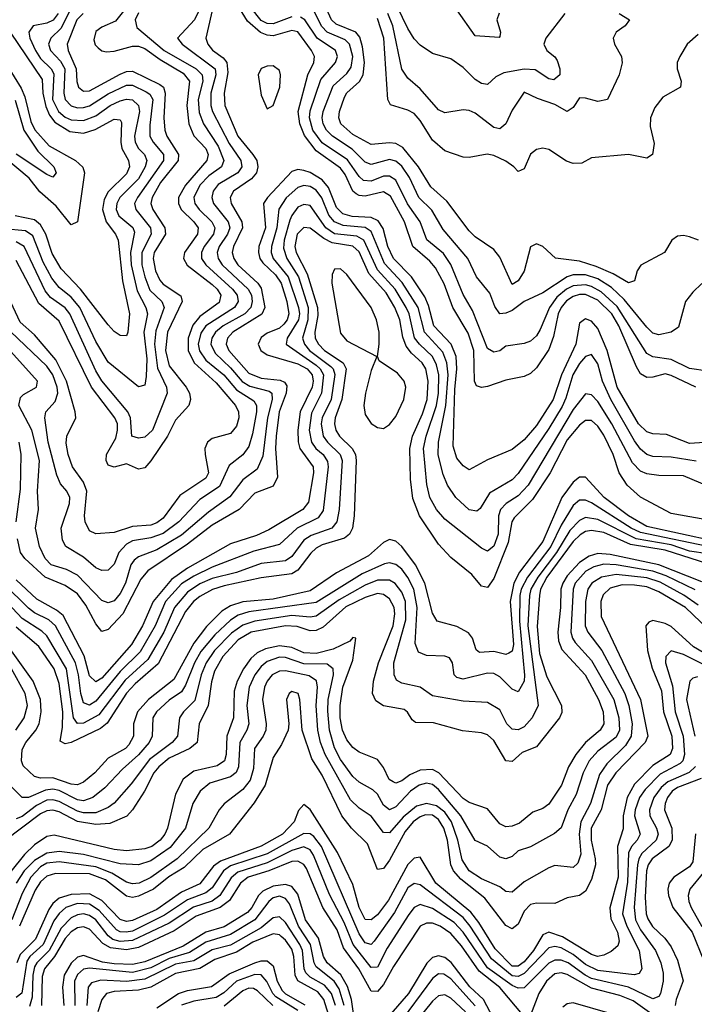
# Model space of a CAD drawing. Header units: inches. Extents: x 501365 to 657855, y 482276 to 547543.
# Tile 584 of 656: x 596701 to 598905, y 514534 to 517750. Entities that reach past the tile are written whole.
import ezdxf

# ---------------------------------------------------------------- set-up
doc = ezdxf.new("R2010")
doc.units = ezdxf.units.IN
doc.header["$MEASUREMENT"] = 0
doc.layers.add('A5591', color=7, linetype='Continuous')

msp = doc.modelspace()

# ---------------------------------------------------------------- linework, layer by layer
at = {"layer": 'A5591', "color": 5}
for points, elevation in [([(598910.1, 516550.1), (598830, 516588.3), (598810, 516593.7), (598770, 516582.4), (598750, 516581.8), (598730, 516593.9), (598716.4, 516616.4), (598658.9, 516750), (598635.9, 516790), (598590, 516833.7), (598550, 516852.8), (598530, 516852.9), (598510, 516846.3), (598488.3, 516831.7), (598470.4, 516810), (598461.1, 516790), (598445, 516715), (598430, 516673.6), (598390, 516612.8), (598370, 516594.6), (598350, 516584.4), (598290, 516573.2), (598230, 516552.7), (598210, 516549.3), (598194, 516554), (598187.4, 516570), (598185.2, 516670), (598166.6, 516726.6), (598116.4, 516810), (598088, 516888), (598059.7, 516939.7), (598041.9, 516961.9), (597985.5, 517010), (597958.3, 517090), (597913.4, 517173.4), (597890, 517187.8), (597830, 517174.2), (597810, 517175.7), (597801.1, 517181.1), (597790, 517190.7), (597764.8, 517244.8), (597750, 517265.4), (597670, 517321.8), (597631.7, 517371.7), (597616.3, 517410), (597611.6, 517450), (597643.3, 517570), (597662.1, 517610), (597664.6, 517630), (597655.2, 517650), (597610, 517710.5), (597590, 517715.4), (597530, 517697.7), (597510, 517699.4), (597488.6, 517708.6), (597445.9, 517745.9), (597390, 517836.9)], 2580), ([(597068.3, 517811.7), (597014.9, 517745.1), (596970, 517726.2), (596950, 517712), (596944, 517684), (596948.6, 517668.6), (596958.2, 517658.2), (596970, 517648.7), (596985.6, 517645.6), (597010, 517647.1), (597070, 517664), (597090, 517663.5), (597110, 517656), (597160, 517620), (597236, 517576), (597255.9, 517550), (597247.9, 517470), (597253.8, 517410), (597270, 517371.3), (597309.5, 517330), (597317.2, 517310), (597313, 517290), (597243.2, 517210), (597220.3, 517170), (597220.2, 517150), (597229, 517130), (597270.7, 517090), (597284.9, 517070), (597282.4, 517050), (597239.8, 516990), (597237.1, 516970), (597248.1, 516948.1), (597330, 516885.4), (597346.2, 516870), (597358.3, 516850), (597353.3, 516826.7), (597290, 516780.4), (597267.4, 516752.6), (597252.4, 516710), (597251.5, 516670), (597271.6, 516630), (597343.7, 516563.7), (597406.5, 516490), (597416.3, 516470), (597416.9, 516450), (597410, 516422.9), (597390, 516399.2), (597330, 516382.1), (597314.6, 516370), (597306.8, 516350), (597307.2, 516330), (597318.3, 516270), (597310, 516253.2), (597224.2, 516195.8), (597170, 516122.4), (597150, 516106.5), (597130, 516099.2), (597070, 516095.4), (597010, 516075.8), (596950, 516070.9), (596930, 516081.3), (596915.1, 516110), (596913, 516130), (596921.1, 516210), (596910, 516239.4), (596874.5, 516290), (596860.1, 516330), (596852.9, 516367.1), (596855.3, 516390), (596884.6, 516450), (596882.7, 516470), (596854.1, 516570), (596819.5, 516639.5), (596750, 516720.9), (596702.7, 516762.7), (596664.4, 516844.4)], 2520), ([(597335.9, 517804.1), (597309.3, 517690), (597315.9, 517670), (597331.3, 517651.3), (597366.1, 517626.1), (597377.7, 517610), (597382, 517578), (597369.8, 517509.8), (597371.6, 517470), (597413.8, 517370), (597463.5, 517310), (597475.7, 517290), (597479.7, 517270), (597474.7, 517250), (597458.5, 517230), (597399.7, 517190), (597389.2, 517170), (597392, 517150), (597427.5, 517090), (597429.2, 517070), (597399.6, 517010), (597395.8, 516990), (597400.9, 516970), (597414.4, 516950), (597479, 516890), (597490, 516873.3), (597502.3, 516810), (597492, 516788), (597397.6, 516730), (597380.3, 516710), (597376.4, 516690), (597384.5, 516670), (597450, 516596), (597490, 516579.6), (597552.7, 516572.7), (597566.4, 516566.4), (597574.7, 516554.7), (597572.5, 516530), (597549.2, 516470), (597539.4, 516390), (597537.6, 516350), (597544, 516256), (597530, 516227), (597470, 516204), (597419, 516150), (597330, 516099.5), (597250, 516037.1), (597120.6, 515950), (597097.4, 515922.6), (597038.7, 515810), (596990, 515758.9), (596970, 515752.2), (596950, 515777.2), (596917.9, 515837.9), (596890, 515874.5), (596850, 515902.6), (596784.5, 515930), (596718.4, 515990), (596704.5, 516010), (596694.2, 516054.2)], 2580), ([(598918.9, 517030), (598890, 517041.2), (598870, 517045.9), (598850, 517043.5), (598831.5, 517030), (598807.8, 516990), (598731, 516949), (598719.1, 516930), (598710, 516897.6), (598690, 516890.7), (598640, 516920), (598584.6, 516944.6), (598530, 516961.1), (598451.9, 516971.9), (598410, 517009.8), (598390, 517018.2), (598370, 517008), (598350, 516928.8), (598330, 516897.1), (598310, 516885.6), (598270, 516974.7), (598250, 516999.5), (598190, 517040.7), (598170, 517061.2), (598097.1, 517157.1), (598044.3, 517204.3), (598004.4, 517270), (597952.8, 517332.8), (597930, 517345.8), (597910, 517348.4), (597850, 517342.8), (597790, 517375.6), (597751, 517410), (597744.6, 517430), (597746.8, 517450), (597762.3, 517497.7), (597770, 517511.2), (597811.7, 517548.3), (597823.3, 517570), (597827.4, 517610), (597821.8, 517661.8), (597813, 517693), (597799.9, 517710), (597735.8, 517735.8), (597719.6, 517750), (597692, 517812)], 2520), ([(598481.9, 517770), (598420.3, 517690), (598414, 517670), (598424, 517650), (598450, 517628.5), (598456.9, 517616.9), (598466.2, 517590), (598465.7, 517570), (598446, 517554), (598430, 517556.6), (598386, 517586), (598350, 517588.3), (598282.8, 517577.2), (598256.8, 517563.2), (598230, 517538.2), (598210, 517542.1), (598190, 517554.9), (598150, 517594.5), (598110, 517622.5), (598050, 517639.8), (598010, 517667.4), (597990, 517688.2), (597970, 517721.2), (597917.2, 517830)], 2440), ([(597284.6, 517775.4), (597272.5, 517750), (597216.5, 517690), (597232.1, 517670), (597339.7, 517590), (597342.6, 517570), (597326.2, 517510), (597325.4, 517470), (597331.6, 517450), (597386, 517346), (597424.1, 517290), (597426.8, 517270), (597414.5, 517250), (597350, 517211.9), (597333.1, 517190), (597329.1, 517170), (597334.7, 517150), (597382.7, 517090), (597387.7, 517070), (597380.8, 517050), (597353, 517010), (597346.2, 516990), (597350, 516970), (597363, 516950), (597447.5, 516870), (597458.4, 516850), (597461.4, 516830), (597456.8, 516810), (597437.1, 516790), (597366.7, 516750), (597341.4, 516730), (597328.9, 516710), (597326.4, 516690), (597340.6, 516660.6), (597390, 516613.5), (597428.6, 516568.6), (597453.8, 516553.8), (597516.7, 516536.7), (597525.5, 516530), (597526.3, 516510), (597511.5, 516450), (597495.5, 516324.5), (597477.4, 516282.6), (597430, 516247.9), (597387.8, 516192.2), (597318.1, 516141.9), (597230, 516066.8), (597150, 516018.6), (597090, 515995.9), (597075, 515985), (597065, 515970), (597046.9, 515910), (597030, 515875.6), (597010, 515852.3), (596990, 515845.6), (596970, 515853.8), (596890, 515935.7), (596854.4, 515954.4), (596804.5, 515970), (596784.6, 515990), (596766.3, 516030), (596752.9, 516090), (596762.8, 516150), (596759.4, 516210), (596766.1, 516310), (596741.4, 516410), (596699, 516490), (596703.7, 516516.3), (596713.4, 516526.6), (596756.2, 516550), (596759.6, 516570), (596632.7, 516710)], 2560), ([(596826.8, 517770), (596811.4, 517748.6), (596790, 517738.8), (596745.8, 517730), (596731.5, 517710), (596734.6, 517690), (596753.4, 517650), (596770, 517624), (596804.7, 517590), (596813, 517573), (596809, 517490), (596828.3, 517450), (596850, 517432.1), (596870, 517423.5), (596910, 517420.6), (596950, 517436), (596996.8, 517470), (597030, 517485.4), (597050, 517490.5), (597070, 517488.3), (597090.1, 517469.9), (597092.4, 517450), (597077.1, 517370), (597078.5, 517350), (597089.5, 517330), (597109, 517310), (597117.1, 517290), (597111.7, 517270), (597089.1, 517230), (597029, 517170), (597018.5, 517150), (597017.1, 517130), (597025.9, 517110), (597071.1, 517071.1), (597076.7, 517056.7), (597063.5, 516990), (597066.2, 516950), (597084.9, 516864.9), (597113.6, 516810), (597118.8, 516790), (597106.7, 516730), (597117, 516643), (597115.2, 516584.8), (597110, 516556.9), (597090, 516550.7), (596990, 516631.8), (596950, 516699.6), (596898, 516810), (596870, 516844.3), (596830, 516875.8), (596806.4, 516906.4), (596778.3, 516958.3), (596744.5, 517044.5), (596720.5, 517060.5), (596650, 517067.5)], 2440), ([(597090, 517772.9), (597078.6, 517750), (597084.4, 517724.4), (597173, 517650), (597277.7, 517590), (597297.6, 517570), (597299.3, 517550), (597284.6, 517490), (597287.3, 517447.3), (597301.8, 517410), (597350, 517337.4), (597368.7, 517290), (597360.3, 517270), (597319.2, 517240.8), (597290, 517210.2), (597270.3, 517170), (597273.3, 517150), (597287.3, 517130), (597329, 517090), (597338.9, 517070), (597334.8, 517050), (597304.1, 517010), (597295, 516990), (597295.7, 516970), (597309.2, 516950), (597396.6, 516870), (597412.3, 516850), (597415.2, 516830), (597403, 516810), (597309.1, 516750.9), (597293.2, 516726.8), (597284.7, 516690), (597288.9, 516668.9), (597310, 516637.8), (597368.1, 516590), (597410, 516541.1), (597465.9, 516505.9), (597475.5, 516490), (597475.5, 516470), (597462.4, 516397.6), (597450, 516356.3), (597430, 516328.9), (597386.2, 516293.8), (597353.9, 516226.1), (597290, 516183.1), (597221, 516110), (597170, 516072.6), (597130, 516057.5), (597070, 516048.6), (597050, 516037.2), (597025.9, 516010), (597010, 515972.4), (596990, 515952), (596970, 515951.1), (596950, 515960.2), (596910, 515994.6), (596852.5, 516030), (596841.5, 516050), (596836.7, 516090), (596863.9, 516170), (596865.6, 516190), (596856, 516210), (596834.8, 516234.8), (596822.6, 516262.6), (596795, 516370), (596783.3, 516450), (596786.7, 516470), (596816.9, 516503.1), (596826.1, 516530), (596824.4, 516550), (596810, 516590.6), (596790, 516618.8), (596671.9, 516731.9)], 2540), ([(596870, 517789.3), (596837.1, 517722.9), (596802.9, 517690), (596795.2, 517670), (596802.2, 517650), (596835, 517615), (596848.5, 517590), (596845.7, 517510), (596850.1, 517490), (596870, 517468.8), (596890, 517462.9), (596910, 517463.2), (596930, 517468.9), (596990, 517508.4), (597050, 517536.6), (597070, 517536.2), (597115, 517515), (597126.9, 517506.9), (597136.9, 517490), (597126.3, 517406.3), (597126.6, 517370), (597137.7, 517350), (597171.3, 517310), (597170.8, 517290), (597086.7, 517170), (597076.9, 517150), (597080.6, 517130), (597129.3, 517070), (597130.5, 517050), (597100.1, 516990), (597101, 516950), (597110.4, 516910), (597126.6, 516866.6), (597166.2, 516830), (597173.9, 516810), (597146.2, 516733.8), (597142.2, 516690), (597152, 516612), (597181, 516550), (597183.5, 516530), (597135.1, 516410), (597110, 516386.2), (597090, 516383.4), (597068, 516390), (597063.4, 516450), (597054.9, 516470), (596970, 516571.1), (596950, 516603.4), (596865.3, 516790), (596849.6, 516809.7), (596802.5, 516842.6), (596784.5, 516864.5), (596716.3, 517010), (596690, 517024.8)], 2460), ([(596908.8, 517770), (596888.2, 517750), (596856.5, 517670), (596859.7, 517650), (596885.6, 517590), (596888.2, 517548.2), (596893.8, 517530), (596910, 517517.1), (596930, 517518.2), (597030, 517572.3), (597050, 517580.7), (597070, 517582.6), (597158.9, 517538.9), (597171.1, 517530), (597177.2, 517510), (597172.6, 517430), (597175.3, 517390), (597181.7, 517370), (597220, 517310), (597219.5, 517290), (597161.8, 517218.2), (597133.9, 517170), (597130.3, 517150), (597136, 517130), (597175.8, 517070), (597178.3, 517050), (597140.8, 516990), (597137.2, 516970), (597145, 516930), (597159.4, 516899.4), (597170, 516886.7), (597228.1, 516848.1), (597232.2, 516830), (597184.9, 516730), (597177.7, 516670), (597190, 516619.7), (597245.4, 516550), (597256.2, 516530), (597259.7, 516510), (597253.9, 516490), (597210, 516442.5), (597184.4, 516390), (597130, 516309.4), (597110, 516286.1), (597090, 516281.9), (597050, 516299.6), (597010, 516288.9), (596990, 516294.8), (596984.2, 516310), (596985.4, 516330), (597016, 516384), (597021.4, 516410), (597020.5, 516430), (597012.7, 516450), (596936.4, 516550), (596830, 516765.9), (596763.7, 516823.7), (596690, 516963.5)], 2480), ([(597590, 517760), (597530, 517736.8), (597510, 517738), (597490, 517747.9), (597456.4, 517790)], 2560), ([(598930, 516888.8), (598900, 516860), (598877.1, 516830), (598853.7, 516746.3), (598830.1, 516729.9), (598790, 516720.5), (598770, 516726.8), (598750, 516746.2), (598676.6, 516836.6), (598635.2, 516875.2), (598590, 516903.9), (598550, 516917.1), (598510, 516916.8), (598489.9, 516910.1), (598410, 516858), (598350, 516830.4), (598310, 516800.5), (598290, 516791.5), (598269.9, 516789.9), (598253.5, 516813.5), (598237.6, 516857.6), (598194.2, 516910), (598165.8, 516970), (598084.6, 517064.7), (598048.2, 517128.2), (598004.9, 517170), (597975.4, 517235.4), (597950, 517271.5), (597930, 517288.2), (597910, 517293.9), (597850, 517277.4), (597830, 517285.4), (597787.3, 517327.3), (597723.3, 517370), (597703.4, 517390), (597692.9, 517410), (597689.5, 517430), (597692.9, 517450), (597725.4, 517534.6), (597770, 517574.4), (597784.4, 517595.6), (597790.1, 517630), (597779.3, 517670), (597764.5, 517684.5), (597705.9, 517710), (597688.6, 517728.6), (597661.4, 517781.4)], 2540), ([(598659.6, 517770), (598694, 517750), (598679.7, 517730), (598650.3, 517710), (598640.2, 517690), (598645, 517670), (598667.8, 517630), (598670.2, 517609.8), (598659.5, 517570), (598622, 517490), (598590, 517482.9), (598550, 517494.1), (598530, 517494.6), (598510, 517463.9), (598490, 517450.7), (598450, 517473.7), (598392.6, 517492.6), (598350, 517513.3), (598310, 517455), (598290, 517409.8), (598270, 517394.1), (598250, 517398.1), (598190, 517444.7), (598170, 517454), (598150, 517455.4), (598090, 517446.6), (598070, 517456), (598010, 517524.3), (597970, 517559.8), (597950, 517588.9), (597920, 517730), (597904.4, 517770)], 2460), ([(598267.9, 517772.1), (598260.2, 517750), (598271.8, 517710), (598270, 517695.3), (598268.3, 517691.7), (598190, 517697.7), (598130, 517782.8)], 2420), ([(598950, 516602.1), (598890, 516611.4), (598830, 516640.6), (598770, 516648.8), (598750, 516659.9), (598653.8, 516813.8), (598601.3, 516861.3), (598570, 516879), (598550, 516884.6), (598510, 516880.8), (598488, 516870), (598456.2, 516843.8), (598432.2, 516810), (598402.1, 516737.9), (598390, 516718), (598370, 516700.5), (598350, 516692.5), (598290, 516683.8), (598270, 516668.3), (598250, 516664.3), (598230, 516676.3), (598180.4, 516800.4), (598150, 516852.4), (598110.3, 516950.3), (598086.3, 516986.3), (598031.1, 517031.1), (598009.6, 517090), (597968.6, 517148.6), (597930, 517226.7), (597910, 517239.3), (597890, 517238.7), (597850, 517223.2), (597825.1, 517225.1), (597810, 517237.6), (597772.2, 517292.2), (597690, 517348.2), (597659.5, 517390), (597648.3, 517430), (597650, 517452.2), (597685, 517555), (597733.3, 517610), (597740.1, 517630), (597733.6, 517650), (597672.9, 517690), (597633.4, 517750), (597618.7, 517758.7)], 2560), ([(598918.4, 517701.6), (598881.7, 517670), (598857.6, 517630), (598849.1, 517610), (598849.1, 517590), (598862, 517550), (598860.3, 517530), (598802.6, 517497.4), (598776.8, 517463.2), (598762.2, 517430), (598761.6, 517401.6), (598774.6, 517345.4), (598768.9, 517310), (598750, 517298.2), (598690, 517309.9), (598570, 517298.7), (598537.8, 517282.2), (598510, 517280.2), (598488.3, 517288.3), (598430, 517326.3), (598410, 517330.8), (598390, 517326.3), (598370, 517310.8), (598350, 517263.5), (598330, 517254), (598316.2, 517270), (598290, 517288.2), (598250, 517306.3), (598228.9, 517311.1), (598170, 517299.9), (598150, 517301.2), (598090, 517322.3), (598050, 517357), (598010, 517421.1), (597990, 517443.7), (597970, 517454.6), (597912.4, 517472.4), (597903.9, 517490), (597890.7, 517690), (597870, 517754.2)], 2480), ([(596670.6, 517710), (596775.2, 517555.2), (596777.5, 517510), (596786.7, 517466.7), (596798.5, 517438.5), (596816, 517416), (596865.6, 517385.6), (596910, 517379.6), (596948.5, 517391.5), (597010, 517424.9), (597030, 517423), (597034.4, 517414.4), (597031.6, 517350), (597035.7, 517330), (597057.4, 517290), (597060.5, 517270), (597050, 517246.5), (596990, 517187.6), (596977.3, 517162.7), (596971.7, 517130), (596983.9, 517090), (597015, 517050), (597022.9, 517030), (597037, 516897), (597060.3, 516790), (597055.1, 516730), (597050, 516718.2), (597030, 516719.2), (597010, 516731.4), (596990, 516753.7), (596900, 516870), (596836.6, 516936.6), (596807.1, 516987.1), (596786.5, 517050), (596770, 517080.4), (596750, 517096.1), (596686.8, 517110)], 2420), ([(596660.7, 517600.7), (596706.4, 517526.4), (596718.1, 517498.1), (596737.6, 517417.6), (596750.5, 517390.5), (596798.2, 517338.2), (596884.1, 517290), (596908.3, 517268.3), (596912.8, 517250), (596890, 517089.6), (596870, 517080.6), (596820.8, 517140.8), (596767.6, 517187.6), (596732.8, 517232.8), (596610, 517333.9)], 2380), ([(596687.1, 517487.1), (596714.9, 517390), (596761.3, 517321.3), (596812.8, 517270), (596820.5, 517250), (596810, 517235.8), (596790, 517244.5), (596690, 517311.3)], 2360), ([(598986.9, 516373.1), (598890, 516365.6), (598815, 516395), (598770, 516398.1), (598750, 516404.6), (598723.1, 516430), (598653.8, 516550), (598620.4, 516670), (598590, 516741.7), (598570, 516765.6), (598550, 516773.7), (598530, 516759.1), (598518.3, 516690), (598471.3, 516590), (598444.7, 516510), (598390, 516424.8), (598350, 516378.2), (598310, 516346.1), (598230, 516312.9), (598170, 516280.2), (598150, 516292.7), (598130, 516318.1), (598117.2, 516357.2), (598122.5, 516542.5), (598130.1, 516610), (598127.1, 516650), (598110.6, 516690.6), (598054.7, 516750), (598037.2, 516817.2), (598024.8, 516844.8), (597981, 516910), (597922.6, 516970), (597903.7, 517010), (597888.8, 517068.8), (597873.1, 517093.1), (597850, 517104.1), (597787.3, 517107.3), (597756.7, 517116.7), (597736.9, 517136.9), (597710, 517201.8), (597690, 517227.5), (597650, 517251.5), (597630, 517257.8), (597610, 517260.8), (597590, 517255), (597511, 517170), (597498.4, 517150), (597504.6, 517070), (597483, 517010), (597481.4, 516990), (597486.3, 516970), (597496.2, 516956.2), (597537.4, 516917.4), (597555.3, 516890), (597574.1, 516830), (597580.4, 516790), (597575.2, 516770), (597564.6, 516755.4), (597550, 516743.1), (597510, 516726.7), (597490, 516712.1), (597481.1, 516690), (597489.8, 516670), (597510, 516655.7), (597610, 516626.5), (597640.1, 516610), (597657.2, 516590), (597660.6, 516570), (597657.4, 516550), (597618.2, 516470), (597610.6, 516410), (597611.7, 516371.7), (597617.1, 516350), (597659.8, 516290), (597660.9, 516270), (597645.5, 516174.5), (597627, 516150), (597515.5, 516084.5), (597474.9, 516065.1), (597390, 516038.8), (597250, 515958.6), (597197.7, 515922.3), (597137.8, 515850), (597103.2, 515770), (597067, 515710), (596970, 515599.4), (596950, 515587.1), (596930, 515606.8), (596912.2, 515672.2), (596843.8, 515803.9), (596822.1, 515822.1), (596757.1, 515857.2), (596690, 515920.9)], 2620), ([(598911.8, 516308.2), (598830, 516321.7), (598770, 516323.7), (598750, 516329.6), (598730, 516347.1), (598710, 516374.5), (598632.3, 516510), (598605.7, 516570), (598590, 516626.3), (598570, 516656.4), (598550, 516650.7), (598530, 516627.8), (598508.9, 516590), (598486.1, 516513.9), (598473.5, 516486.5), (598430, 516414.7), (598330, 516268), (598310, 516247.5), (598236.4, 516203.6), (598205.8, 516154.2), (598194.7, 516145.3), (598170, 516149.4), (598126, 516190), (598099.4, 516230), (598085.1, 516265.1), (598069.1, 516329.1), (598070, 516370), (598093.8, 516490), (598101.4, 516590), (598097.4, 516630), (598084.3, 516664.3), (598023.4, 516730), (598003.3, 516810), (597951.4, 516891.4), (597893.7, 516953.7), (597850, 517058.6), (597830, 517071.7), (597758.4, 517078.4), (597730, 517090), (597711.9, 517111.9), (597688, 517168), (597670, 517193.6), (597650, 517205.8), (597630, 517209.1), (597610, 517201.8), (597571.8, 517168.2), (597548.5, 517131.5), (597541.5, 517070), (597523.9, 517010), (597522.7, 516990), (597529.6, 516970), (597579.1, 516910), (597612.4, 516810), (597615.3, 516790), (597611.9, 516770), (597575.1, 516710), (597571.5, 516690), (597670, 516621.5), (597683.4, 516610), (597693.7, 516590), (597687.6, 516530), (597655, 516465), (597647.2, 516410), (597654.6, 516370), (597668.6, 516350), (597692.4, 516330), (597707.2, 516307.2), (597709.4, 516290), (597693.3, 516146.7), (597676.7, 516123.3), (597608.2, 516090), (597550, 516035.9), (597466, 516014), (597330, 515962.2), (597270, 515933.1), (597230, 515907.2), (597178, 515850), (597143.8, 515770), (597094.6, 515685.4), (597030, 515621), (596950, 515524.3), (596930, 515511), (596910, 515519.4), (596900.8, 515550), (596894.1, 515610), (596884.3, 515650), (596819, 515770), (596796.6, 515790), (596750, 515813), (596730, 515827.9), (596650, 515907.9)], 2640), ([(598975.5, 516215.5), (598870, 516260.4), (598790, 516261.7), (598750, 516267.4), (598730, 516276), (598703.1, 516303.1), (598636, 516430), (598590, 516503), (598570, 516525.3), (598550, 516528.8), (598510, 516477), (598362.4, 516230), (598330, 516195.2), (598290.4, 516169.6), (598272.1, 516150), (598265.3, 516130), (598264.9, 516070), (598250, 516031.1), (598230, 516013.9), (598210, 516024.3), (598090, 516119.1), (598063.4, 516150), (598041.6, 516190), (598031.8, 516231.8), (598020.5, 516350), (598029.5, 516390), (598063.1, 516490), (598069.3, 516530), (598070.5, 516590.6), (598063.2, 516623.2), (598049.7, 516649.7), (598007.4, 516690), (597991.6, 516711.6), (597973.8, 516790), (597964, 516810), (597928.1, 516870), (597870, 516933.2), (597826.1, 517030), (597802.8, 517042.8), (597730, 517050.5), (597702, 517070), (597650, 517143), (597630, 517147.2), (597610, 517137.6), (597590, 517110.9), (597584.2, 517095.7), (597565.2, 517030), (597563.6, 517003.6), (597574.6, 516970), (597612.4, 516910), (597643.4, 516810), (597643.2, 516770), (597625.5, 516710), (597632.1, 516690), (597648.7, 516670), (597717.8, 516617.8), (597725.5, 516610), (597731.1, 516591.1), (597718.5, 516510), (597689.6, 516450), (597686.1, 516430), (597693.3, 516390), (597707.2, 516370), (597747.9, 516330), (597754.5, 516310), (597745.1, 516150), (597738, 516110), (597721.7, 516090), (597654.2, 516065.8), (597630.1, 516050), (597590, 515996.8), (597570, 515982.6), (597490, 515974.4), (597410, 515945.2), (597330, 515925.3), (597290, 515907.2), (597250, 515880.6), (597207.7, 515830), (597172.7, 515750), (597119.7, 515660.3), (597046.5, 515593.5), (596959.7, 515480.3), (596910, 515452.3), (596890, 515451.7), (596877.5, 515470), (596854.5, 515630), (596790, 515737.9), (596773.6, 515753.6), (596710, 515794.6), (596630, 515878.7)], 2660), ([(598970, 516112.5), (598830, 516137.3), (598730, 516190.3), (598686.2, 516230), (598659.5, 516270), (598640.5, 516330), (598610, 516393.3), (598590, 516423.1), (598570, 516440.7), (598550, 516440.7), (598530, 516426.3), (598490, 516377.6), (598434, 516270), (598377.3, 516182.7), (598316.8, 516123.2), (598309.6, 516110), (598297.3, 516042.7), (598250, 515925.5), (598230, 515895.5), (598210, 515900.4), (598178.5, 515938.5), (598110, 515993.7), (598070, 516037.4), (598007.8, 516130), (597986, 516186), (597977.9, 516250), (597975.9, 516350), (597984.7, 516390), (598017, 516463), (598032.3, 516510), (598036.4, 516570), (598028.8, 516610), (598015.9, 516630), (597981.4, 516661.4), (597964.2, 516684.2), (597953.7, 516713.7), (597943.2, 516770), (597927.4, 516810), (597898.7, 516858.7), (597841.7, 516921.7), (597810, 516991.8), (597790, 517010.7), (597722, 517022), (597695.5, 517035.5), (597650, 517069.6), (597630, 517071.5), (597607.8, 517050), (597600.3, 517010), (597605, 516990), (597640.3, 516920.3), (597674.2, 516810), (597676, 516784), (597665.8, 516730), (597667.1, 516710), (597677.7, 516690), (597697.5, 516670), (597757.9, 516630), (597767.9, 516610), (597754, 516510), (597732.2, 516450), (597729.6, 516430), (597734.4, 516410), (597746.4, 516390), (597788.1, 516350), (597798.2, 516330), (597801.1, 516310), (597794.6, 516130), (597788.9, 516090), (597778.4, 516070), (597762.7, 516057.3), (597690, 516035.4), (597670, 516024.7), (597652.2, 516007.8), (597610, 515952), (597590, 515940.6), (597490, 515927.3), (597370, 515901), (597331.3, 515888.7), (597290, 515866.2), (597269.3, 515850), (597243.2, 515816.8), (597153.4, 515646.6), (597078.5, 515581.5), (597050, 515551.1), (596987.1, 515452.9), (596965.1, 515434.9), (596869.4, 515389.4), (596850, 515385.2), (596833.5, 515393.5), (596841.2, 515438.8), (596842.6, 515490), (596830, 515581.8), (596813.8, 515630), (596763.5, 515703.5), (596690, 515766.4)], 2680), ([(596689.5, 516110), (596703.6, 516216.4), (596706.8, 516330), (596700.1, 516370)], 2580), ([(598970, 516047.3), (598750, 516094.5), (598690, 516129.3), (598610.8, 516190), (598550, 516256.4), (598530, 516255.7), (598510, 516240.1), (598473, 516190), (598410, 516046.1), (598334.6, 515945.4), (598316.2, 515910), (598303.8, 515850), (598315, 515710), (598310, 515687.5), (598299.3, 515680.7), (598290, 515677.4), (598250, 515687.2), (598203.1, 515683.1), (598192.2, 515692.2), (598180.7, 515730), (598167.6, 515747.6), (598130, 515768.2), (598065.4, 515785.4), (598050, 515812), (598025, 515910), (597994.4, 515970), (597950, 516029.1), (597930, 516047.3), (597910, 516052.7), (597890, 516042.2), (597841.3, 515998.7), (597736.6, 515943.4), (597650, 515884.4), (597530, 515857.2), (597430, 515848.5), (597390, 515835.9), (597361.8, 515818.2), (597311.6, 515768.4), (597270, 515713.4), (597204.7, 515595.3), (597122.7, 515530), (597086.7, 515490), (597073.7, 515450), (597072.9, 515410), (597058.3, 515381.7), (597046.9, 515370), (596990, 515338.1), (596947.4, 515290), (596910, 515259.9), (596890, 515250.9), (596870, 515253.2), (596810, 515274.4), (596770, 515272.8), (596750, 515277.9), (596712.9, 515312.8), (596707, 515330), (596710, 515366.2), (596721.8, 515390), (596754.6, 515430), (596765, 515450), (596771.5, 515490), (596769.1, 515530), (596745.2, 515590), (596629.6, 515750)], 2720), ([(598970, 516024.8), (598730, 516075.3), (598699.2, 516090), (598570, 516171.9), (598550, 516181.2), (598530, 516180.5), (598510, 516163.5), (598470, 516098.9), (598436.7, 516030), (598360.5, 515930), (598339.2, 515890), (598335, 515870), (598333.9, 515786.1), (598350.8, 515609.1), (598349.4, 515590), (598330, 515555), (598310, 515564.2), (598270, 515603.4), (598250, 515614.3), (598230, 515616.2), (598150, 515596.3), (598130, 515602), (598120.5, 515610), (598115.3, 515650), (598105.5, 515665.5), (598090, 515671.1), (598030, 515673.1), (598004.7, 515684.7), (597993, 515713), (598000.5, 515830), (597988.9, 515890), (597970, 515928.3), (597950, 515955.2), (597930, 515971.3), (597910, 515976.6), (597893.3, 515973.3), (597820, 515940), (597670, 515846.7), (597450, 515816.1), (597414.9, 515805.1), (597390, 515789), (597338.9, 515741.1), (597293.6, 515686.4), (597272.7, 515650), (597243.3, 515576.7), (597230, 515555.2), (597190, 515527.9), (597148.7, 515490), (597136.8, 515470), (597134.7, 515410), (597124.7, 515390), (597090, 515349.7), (597037.1, 515302.9), (596979.1, 515240.9), (596940.4, 515210), (596910, 515199.2), (596890, 515202.3), (596830, 515232.2), (596810, 515237.2), (596785.9, 515234.1), (596730, 515210.3), (596710, 515209.9), (596669.6, 515249.6)], 2740), ([(598950, 516005.3), (598890, 516014.6), (598830, 516034.9), (598715.2, 516055.2), (598590, 516118.2), (598550, 516124.5), (598530, 516114.9), (598498.5, 516081.5), (598454.8, 516010), (598393.7, 515930), (598371.5, 515890), (598366.8, 515870), (598361.6, 515770), (598395.5, 515510), (598375.8, 515470), (598350, 515440.6), (598330, 515431.1), (598310, 515432.8), (598293.2, 515450), (598270, 515495.9), (598230, 515520.4), (598150, 515524.6), (598050, 515542.3), (598009.9, 515569.9), (597950, 515582.9), (597932.9, 515592.9), (597924.4, 515610), (597924.1, 515650), (597963.2, 515790), (597961.5, 515850), (597950, 515880.6), (597928.3, 515908.3), (597910, 515919.4), (597870, 515920), (597830, 515903.2), (597745.1, 515854.9), (597670, 515801.6), (597650, 515798.7), (597590, 515804.1), (597470, 515785.3), (597430, 515773), (597393, 515747), (597338.1, 515690), (597310.2, 515650), (597294.6, 515610), (597273.4, 515526.6), (597236.8, 515490), (597223.5, 515470), (597217, 515410), (597199.1, 515390), (597125.6, 515334.4), (597065.3, 515254.7), (597010, 515191.6), (596990, 515177.1), (596950, 515160), (596910, 515159.3), (596890, 515165.1), (596830, 515197), (596810, 515202.1), (596790, 515200.7), (596756, 515184), (596710, 515147.5), (596690, 515139.7)], 2760), ([(598950, 515972.6), (598810, 516017.2), (598696.4, 516036.4), (598610, 516075.2), (598570, 516082.4), (598550, 516078.1), (598532.2, 516067.8), (598510, 516045.7), (598423.8, 515930), (598403.3, 515890), (598399.2, 515870), (598391.9, 515768.1), (598399.7, 515679.7), (598423.8, 515603.8), (598471.6, 515510), (598472.1, 515487.9), (598465.4, 515470), (598390, 515374.9), (598342.8, 515357.2), (598310, 515327.3), (598290, 515329.3), (598250, 515396.4), (598230, 515414.1), (598210, 515421.5), (598148, 515428), (598053.4, 515453.4), (597994.9, 515454.9), (597983.2, 515463.2), (597968.8, 515488.8), (597957.4, 515497.4), (597890, 515508.9), (597865.4, 515525.4), (597853.8, 515550), (597857.2, 515590), (597874.2, 515650), (597921.3, 515770), (597927.1, 515810), (597924.5, 515830), (597910, 515859.1), (597890, 515873), (597870, 515875.6), (597830, 515863.2), (597767.4, 515832.6), (597693.3, 515766.7), (597670, 515755.1), (597650, 515754.4), (597608.2, 515768.2), (597570, 515771), (597457.7, 515750), (597414.9, 515725.1), (597365.5, 515670), (597338, 515622), (597327.6, 515587.6), (597317.4, 515510), (597287.9, 515450), (597281.7, 515390), (597256.9, 515370), (597190, 515338.2), (597155.8, 515310), (597140.2, 515290), (597109.7, 515230.3), (597070, 515169.3), (597051.4, 515148.6), (596995.6, 515124.4), (596950, 515121.4), (596890, 515131.8), (596830, 515162.7), (596810, 515168.1), (596790, 515166.6), (596770, 515156.9), (596650, 515066.3)], 2780), ([(598930, 515914.4), (598789.8, 515969.8), (598630, 516003.8), (598590, 516007.3), (598561.4, 515998.6), (598530, 515977.3), (598490, 515933.8), (598475.6, 515910), (598469.7, 515890), (598468.6, 515830), (598459, 515750), (598461.7, 515721.7), (598472.7, 515692.7), (598548.3, 515610), (598592.6, 515530), (598607.7, 515490), (598609.4, 515450), (598597.6, 515430), (598550.4, 515389.6), (598518.2, 515350), (598494.3, 515310), (598471.1, 515250), (598430, 515188.2), (598410, 515174.4), (598378.1, 515161.9), (598334.4, 515125.6), (598310, 515115.9), (598290, 515114.4), (598270, 515124.2), (598230, 515173.3), (598170, 515193.5), (598150, 515206.3), (598070.3, 515290.3), (598050, 515300.9), (598010, 515299.1), (597976.3, 515283.7), (597950, 515264.5), (597930, 515257.1), (597921.1, 515261.1), (597908.7, 515268.7), (597890, 515307.6), (597870, 515333.6), (597810, 515358.1), (597790, 515373.1), (597770, 515398.5), (597756.3, 515430), (597748.5, 515470), (597747.9, 515510), (597757, 515570), (597790, 515658), (597799.3, 515730), (597790, 515732.1), (597779.6, 515720.4), (597725.9, 515694.1), (597670, 515680.1), (597630, 515682.5), (597590, 515700.1), (597550, 515705.4), (597505, 515695), (597477.7, 515682.3), (597456.2, 515663.8), (597432.1, 515630), (597411.7, 515590), (597402.5, 515557.5), (597400.2, 515470), (597378, 515410), (597375.8, 515350), (597370.5, 515330), (597346.9, 515313.1), (597270, 515295.6), (597235.9, 515270), (597210, 515220.7), (597183.9, 515110), (597175.6, 515090), (597160.1, 515070), (597132.7, 515050), (597110, 515042), (597050, 515035.7), (597010, 515040.5), (596813.6, 515086.4), (596790, 515082.1), (596750, 515054.7), (596716.8, 515023.2), (596672.2, 514967.8)], 2820), ([(598908.4, 515888.4), (598813.9, 515933.9), (598770, 515949.1), (598650, 515969.4), (598610, 515971.6), (598576.9, 515963.1), (598550.9, 515949.1), (598516.6, 515910), (598509.4, 515890), (598501.9, 515750), (598507.1, 515730), (598516.2, 515716.2), (598570, 515657.6), (598642.6, 515530), (598658.4, 515470), (598661.5, 515430), (598650, 515406.7), (598590, 515360.8), (598562.2, 515330), (598542, 515290), (598519.9, 515220.1), (598492.7, 515170), (598470, 515111.1), (598448.1, 515091.9), (598370, 515048.2), (598330, 515035.3), (598310, 515017.3), (598290, 515009.9), (598270, 515015.4), (598230, 515050.6), (598190, 515069), (598142.7, 515150), (598070, 515235.9), (598050, 515252.7), (598030, 515256.9), (598006.7, 515250), (597978.4, 515230), (597930, 515179.1), (597909.1, 515170), (597890, 515184.5), (597870, 515220.2), (597854.9, 515234.9), (597810, 515259.7), (597790, 515278.3), (597750, 515334.3), (597730, 515372.5), (597713.1, 515430), (597707.9, 515492.1), (597709, 515530), (597726.5, 515610), (597726, 515630), (597705.5, 515645.5), (597630, 515646.7), (597570, 515666.9), (597550, 515668.1), (597510, 515654), (597490, 515638.1), (597469.3, 515610), (597450.8, 515570), (597443, 515510), (597449.8, 515450), (597443.4, 515430), (597420.6, 515390), (597415.9, 515310), (597408.3, 515291.7), (597390, 515277.3), (597323.1, 515256.9), (597291.3, 515230), (597267.2, 515190), (597243, 515110), (597193.4, 515046.6), (597130, 515002.7), (597089.9, 514989.9), (597030, 514993.7), (596910, 515023.9), (596830, 515033.4), (596790, 515027.8), (596750, 515003.6), (596716, 514970), (596689.5, 514930)], 2840), ([(598917.9, 515837.9), (598871.1, 515871.1), (598793.5, 515913.5), (598750, 515927.6), (598650, 515938.4), (598602, 515930), (598570.1, 515910), (598557.4, 515890), (598550, 515850), (598549.1, 515770), (598557.2, 515750), (598603.7, 515690), (598678, 515550), (598691.1, 515510), (598701.9, 515450), (598699.5, 515410), (598680.4, 515379.6), (598619.8, 515320.2), (598595.4, 515284.6), (598565.8, 515190), (598534.9, 515130), (598529.5, 515090), (598534.9, 515025.1), (598525.1, 514994.9), (598510, 514980.9), (598450, 514987.9), (598430, 514979.6), (598350, 514933.9), (598310, 514900.7), (598290, 514902.9), (598270, 514918.2), (598210, 514944.4), (598169.4, 514970), (598146.7, 515006.7), (598132.4, 515070), (598111.6, 515130), (598090, 515161.6), (598062.6, 515182.6), (598030, 515190.6), (597998, 515182), (597954, 515146), (597910, 515094.4), (597890, 515095.7), (597850, 515148.7), (597810, 515175.4), (597782.6, 515202.6), (597699.5, 515350), (597683.9, 515390), (597675.6, 515430), (597669.6, 515510), (597674.1, 515570), (597671.2, 515591.2), (597647.1, 515607.1), (597570, 515623.4), (597550, 515622.3), (597526.1, 515610), (597509.8, 515590), (597501.5, 515570), (597494.3, 515530), (597506.8, 515450), (597506.1, 515430), (597497.2, 515410), (597468.7, 515370), (597464.9, 515304.8), (597453.9, 515266.1), (597430, 515235.5), (597370, 515188.8), (597353.5, 515170), (597319.9, 515110), (597215.5, 515010), (597130, 514948), (597091.5, 514930), (597070, 514927.8), (597050, 514933.7), (597002.5, 514962.5), (596950, 514983.8), (596830, 514999.7), (596790, 514995.6), (596770, 514983.8), (596738.3, 514950), (596710, 514896.5), (596675.7, 514810)], 2860), ([(598976.1, 515736.1), (598877.1, 515830), (598790, 515882.1), (598750, 515898.1), (598710, 515903.4), (598670, 515904), (598630, 515893.4), (598608.1, 515871.9), (598599.9, 515850), (598601.2, 515801.2), (598729.1, 515530), (598753, 515410), (598745, 515390), (598649.4, 515290.6), (598622.1, 515250), (598601.1, 515170), (598568.5, 515110), (598568.5, 515070), (598581.9, 515010), (598582.2, 514990), (598570, 514942), (598550, 514904.1), (598530, 514889.9), (598490, 514882.5), (598450, 514863.2), (598390, 514864.9), (598370, 514860.4), (598350, 514839), (598330, 514795.7), (598310, 514780.4), (598290, 514792), (598220.9, 514880.9), (598143, 514943), (598118.9, 514970), (598109.6, 514990), (598099.2, 515070), (598087.1, 515110), (598070, 515138.3), (598050, 515152.5), (598026.7, 515153.3), (598010, 515146.9), (597987.4, 515130), (597960.9, 515099.1), (597910, 515004.9), (597890, 514977.8), (597870, 514974.2), (597838, 515058), (597785.6, 515110), (597753.8, 515150), (597690, 515283.2), (597656, 515336), (597624.1, 515430), (597616.2, 515530), (597611, 515550), (597590, 515555.6), (597581.3, 515550), (597573, 515530), (597580.8, 515450), (597578.9, 515430), (597557.2, 515382.8), (597530, 515340.5), (597503.2, 515250), (597467.7, 515192.3), (597386.6, 515090), (597299.6, 515040.4), (597238.7, 514981.3), (597189.2, 514950.8), (597138.7, 514910), (597090, 514887.9), (597070, 514883.6), (597050, 514887.2), (596981.3, 514941.3), (596930, 514961), (596818.7, 514961.3), (596790, 514952.4), (596770, 514934.3), (596752.5, 514907.4), (596701.2, 514790)], 2880), ([(599010, 515638.7), (598902.4, 515702.4), (598830, 515767.9), (598810, 515778.6), (598770, 515788), (598757, 515783), (598747.4, 515770), (598752.2, 515690), (598768.2, 515631.8), (598798, 515558), (598804.3, 515490), (598832.1, 515410), (598834.3, 515370), (598826.1, 515350), (598770, 515314.2), (598710, 515253.7), (598685.9, 515210), (598672.7, 515150), (598672.6, 515107.4), (598654, 515050), (598656.3, 514950), (598629.8, 514849.8), (598633.1, 514813.1), (598654, 514770), (598659.5, 514740.5), (598655.2, 514724.8), (598633.4, 514706.6), (598610, 514694.6), (598588.9, 514690), (598570, 514696.8), (598474.7, 514754.7), (598430, 514770), (598410, 514761.7), (598379.5, 514710), (598350, 514672.7), (598330, 514658.9), (598310, 514658.8), (598255.1, 514715.1), (598201.7, 514801.7), (598175.6, 514835.6), (598061.2, 514930), (598010, 515015.3), (597990, 515011.5), (597970, 514991), (597906, 514874), (597870, 514827), (597850, 514809.9), (597830, 514811.4), (597810.2, 514850), (597790, 514925.8), (597739.5, 515030), (597650, 515170.5), (597630, 515187), (597612.5, 515167.5), (597597.8, 515130), (597560.5, 515090), (597490, 515050.8), (597357.9, 515002.1), (597334.7, 514985.3), (597290, 514927.8), (597230, 514900.4), (597150, 514844.3), (597070, 514807.8), (597050, 514804.8), (597030, 514811.1), (596970, 514873.4), (596930, 514895.6), (596870, 514893.4), (596830, 514880.7), (596810, 514863.9), (596796.3, 514843.7), (596752.7, 514747.3), (596702.7, 514697.3), (596692.5, 514670)], 2920), ([(598970, 515627), (598870, 515677), (598830, 515688.7), (598812.7, 515670), (598811.5, 515650), (598834.3, 515574.3), (598843, 515490), (598869.5, 515410), (598873.4, 515350), (598867.8, 515330), (598858.9, 515321.1), (598793.8, 515286.2), (598744.5, 515235.5), (598726, 515210), (598712.1, 515170), (598710.5, 515150), (598728.8, 515090), (598718.3, 515070), (598699.9, 515050), (598690.7, 515029.3), (598687.2, 514932.8), (598671, 514830), (598684.6, 514790), (598724.9, 514710), (598734.3, 514650), (598724.7, 514635.3), (598709.2, 514630.8), (598590, 514644.3), (598550, 514664.1), (598510, 514697.4), (598470, 514718.4), (598450, 514723.6), (598430, 514719), (598350, 514635.5), (598330, 514625.1), (598310, 514627.5), (598242.5, 514682.5), (598173.2, 514790), (598150, 514817.9), (598010, 514924.6), (597990, 514928.8), (597970, 514914.3), (597925.4, 514834.6), (597859.7, 514740.3), (597850, 514729.9), (597830, 514735.1), (597810, 514764.6), (597687.3, 515050), (597662.5, 515082.5), (597650, 515091.6), (597630, 515092.5), (597510, 515025.8), (597390, 514986.1), (597367.5, 514970), (597330, 514914.9), (597310, 514898.4), (597250, 514875.6), (597175, 514825), (597070, 514773.7), (597049.7, 514769.7), (597030, 514771.6), (597018.1, 514778.1), (596961, 514841), (596930, 514861.5), (596890, 514863.5), (596852.1, 514850), (596830, 514831.3), (596813.2, 514806.8), (596778, 514730), (596734.1, 514690), (596724.8, 514675.2), (596708.8, 514571.2), (596690, 514556.4)], 2940), ([(596688.6, 515430), (596716, 515470), (596727, 515510), (596719.1, 515550), (596675.1, 515630)], 2740), ([(598915.8, 515604.2), (598900.4, 515599.6), (598890.4, 515589.6), (598880, 515530), (598906.6, 515410)], 2960), ([(598909.4, 515310.6), (598888.1, 515291.9), (598818.5, 515261.5), (598797.6, 515242.4), (598772.8, 515210), (598758.8, 515170), (598760.5, 515150), (598782.2, 515110), (598787, 515090), (598780.3, 515070), (598733.4, 515026.6), (598724, 515010), (598720, 514990), (598709.1, 514850), (598713.5, 514810), (598730, 514777.9), (598778.5, 514710), (598796, 514670), (598803.5, 514636.5), (598803.4, 514610), (598794.7, 514570), (598790, 514559.8), (598770, 514552.6), (598690.1, 514590.1), (598570, 514619), (598549.2, 514629.2), (598492.8, 514670), (598470, 514678.8), (598450, 514678.9), (598430, 514669), (598350, 514587.9), (598330, 514586.8), (598310, 514595.8), (598230, 514653.6), (598150.3, 514770.3), (598121, 514801), (598050, 514847.2), (598010, 514859.8), (597990, 514850.3), (597972.6, 514827.4), (597902.2, 514717.8), (597870, 514655.2), (597850, 514655.1), (597791.3, 514730), (597762, 514802), (597713.1, 514893.1), (597661.2, 515021.2), (597650, 515038.4), (597630, 515049), (597590, 515036.8), (597510, 514995.9), (597414.3, 514965.7), (597392.8, 514947.2), (597355.2, 514890), (597330, 514870.9), (597268.8, 514851.2), (597190, 514799.7), (597070, 514742.6), (597030, 514739.4), (597006.3, 514746.3), (596990, 514758.5), (596950.4, 514810.4), (596930, 514824.2), (596910, 514829.4), (596890, 514826.7), (596870, 514817.2), (596836.7, 514783.3), (596797.8, 514710), (596757.3, 514670), (596750, 514656.3), (596744, 514630), (596742.7, 514557.3), (596733, 514527)], 2960), ([(598928.3, 515271.7), (598850, 515242.8), (598833.3, 515230), (598818.2, 515210), (598809.8, 515190), (598807.9, 515170), (598832.1, 515110), (598833, 515070), (598822.2, 515050), (598767.2, 515010), (598754.1, 514990), (598749.6, 514970), (598744.6, 514884.6), (598748.1, 514830), (598753.2, 514813.2), (598768.4, 514788.4), (598809.4, 514750), (598830, 514722.5), (598850, 514678), (598869.3, 514610.7), (598846.6, 514550), (598842.4, 514530)], 2980), ([(598908.9, 515091.1), (598900.7, 514999.3), (598890, 514982.9), (598838.6, 514950), (598823.6, 514930), (598818.9, 514910), (598821, 514890), (598835.6, 514850), (598898.6, 514770), (598936.1, 514676.1)], 3020), ([(598350, 514494.8), (598269.6, 514589.6), (598202.5, 514642.5), (598145.3, 514725.3), (598110, 514766), (598074.8, 514790), (598050, 514799.3), (598030, 514799.9), (598010, 514789.6), (597922.2, 514657.8), (597890, 514599.4), (597870, 514576.2), (597850, 514577), (597809.9, 514649.9), (597759.1, 514719.1), (597738.1, 514778.1), (597692.2, 514850), (597638.3, 514978.3), (597630, 514991.3), (597610, 515002.3), (597590, 515000.3), (597515.1, 514970), (597448.1, 514950), (597422.4, 514930), (597386.4, 514873.6), (597356.7, 514850), (597277.6, 514822.4), (597205.9, 514774.1), (597090, 514720.3), (597050, 514712.5), (596998.4, 514718.4), (596972.8, 514732.8), (596930, 514780.2), (596910, 514787.2), (596890, 514783.7), (596870, 514771.4), (596850.5, 514749.5), (596815.6, 514690), (596782.1, 514650), (596774.6, 514625.4), (596772.7, 514530)], 2980), ([(598935.5, 514964.5), (598891.1, 514910), (598885.5, 514890), (598887, 514870), (598894.9, 514850), (598930, 514788.8)], 3040), ([(597799.5, 514450), (597785.4, 514550), (597772.9, 514592.9), (597750.7, 514630.7), (597706.4, 514670), (597693.7, 514690), (597677.7, 514750), (597635, 514810), (597610, 514894.1), (597590, 514918.9), (597570, 514926), (597530, 514920.4), (597495.7, 514904.3), (597481.2, 514890), (597459.9, 514850), (597445.8, 514834.2), (597370, 514787.2), (597310, 514770.3), (597235.7, 514724.3), (597110, 514672.8), (597070, 514664.9), (597010, 514666.5), (596972.5, 514672.5), (596910, 514694), (596890, 514687.9), (596870, 514668.8), (596846.4, 514630), (596840.9, 514590), (596845.2, 514530)], 3020), ([(597761.5, 514530), (597745.3, 514585.3), (597729.3, 514610), (597670, 514657.2), (597663.4, 514670), (597651.5, 514730), (597611.9, 514790), (597583, 514863), (597570, 514880.2), (597550, 514887.2), (597530, 514882.2), (597515, 514870), (597470.1, 514809.9), (597390, 514762.3), (597310, 514737.3), (597256.6, 514703.4), (597190, 514684), (597130, 514653), (597070, 514638.2), (596930, 514651.9), (596910, 514648.6), (596890, 514631.9), (596880.6, 514610), (596881.9, 514530)], 3040), ([(597733.3, 514530), (597719.9, 514570), (597697.4, 514597.4), (597650, 514623.4), (597636.7, 514636.7), (597630.5, 514650.5), (597625.3, 514710), (597617.1, 514730), (597570, 514801.3), (597550, 514819.8), (597530, 514817), (597490, 514784.2), (597390, 514727.6), (597330, 514712.3), (597270, 514676.4), (597210, 514665.2), (597110, 514616.6), (597050, 514609.3), (596966.6, 514613.4), (596935.7, 514604.3), (596924.7, 514590), (596921.3, 514530)], 3060), ([(597710, 514501), (597695.6, 514550), (597675.1, 514575.1), (597610.6, 514610.6), (597600.9, 514630), (597596.9, 514690), (597590, 514714.7), (597570, 514744.3), (597556.1, 514756.1), (597550, 514761.1), (597530, 514764), (597463, 514737), (597410, 514704.6), (597338.8, 514681.2), (597290, 514651.5), (597210, 514634.7), (597130, 514590), (597090, 514580.5), (597010, 514576.4), (596984.9, 514570), (596969.5, 514550.5), (596957.2, 514510)], 3080), ([(598248.8, 514490), (598216.7, 514550), (598171.7, 514591.7), (598110.9, 514670.9), (598090, 514686.7), (598070, 514692.8), (598050, 514686.8), (598031.7, 514668.3), (597971.7, 514570), (597878.3, 514461.7)], 3020), ([(597150, 514522.6), (597220.7, 514570), (597250, 514579.4), (597327.9, 514592), (597386.3, 514633.7), (597470, 514670.1), (597490, 514676.5), (597510, 514676.5), (597530, 514660.2), (597542.5, 514610), (597559.3, 514579.3), (597570, 514568.7), (597632.5, 514532.5)], 3120), ([(597610, 514513.8), (597538.7, 514558.7), (597528.3, 514570), (597508.6, 514608.6), (597490, 514630.2), (597470, 514631.9), (597410.1, 514610), (597368.1, 514571.9), (597343.1, 514556.9), (597270, 514545), (597230, 514531.6)], 3140), ([(598189.1, 514529.1), (598110, 514617.7), (598086.8, 514633.2), (598070, 514633.9), (598050, 514618.3), (597936, 514464)], 3040), ([(598790, 514486.2), (598705.4, 514545.4), (598662.6, 514562.6), (598570, 514587.5), (598490, 514632.2), (598470, 514637.5), (598450, 514633.8), (598422.3, 514610), (598397.1, 514570), (598370, 514499.3)], 2980), ([(597528.2, 514530), (597478.4, 514578.4), (597465.6, 514585.6), (597450, 514586.7), (597430, 514577.9), (597370, 514527.9)], 3160), ([(598157.5, 514510), (598110, 514554.7), (598090, 514565.8), (598070, 514562.1), (598050, 514544.8), (597941.5, 514410)], 3060), ([(598630, 514504.8), (598510, 514539.5), (598490, 514536.2), (598475.5, 514524.5)], 3020)]:
    msp.add_lwpolyline(points, dxfattribs=dict(at, elevation=elevation))
for points, elevation in [([(597530, 517599.1), (597510, 517598.7), (597490, 517591), (597480.8, 517570), (597490, 517504.2), (597510, 517459.6), (597530, 517470.2), (597551.2, 517530), (597553.5, 517570), (597550, 517584.8)], 2620), ([(597750, 516936.3), (597730, 516935.8), (597722.3, 516917.7), (597721.3, 516890), (597750, 516726.6), (597770, 516701.8), (597868.4, 516650), (597850, 516604.8), (597830.9, 516530), (597826.1, 516490), (597830, 516461.1), (597850, 516431.4), (597870, 516418.4), (597890, 516415.2), (597910, 516428), (597930, 516453.9), (597955.9, 516510), (597962.5, 516550), (597957.7, 516570), (597935.6, 516595.6), (597875.8, 516635.9), (597870.4, 516650.4), (597876.1, 516690), (597875.4, 516730), (597866.7, 516770), (597849.7, 516810), (597770, 516917.8)], 2720)]:
    msp.add_lwpolyline(points, close=True, dxfattribs=dict(at, elevation=elevation))

doc.saveas('drawing.dxf')
